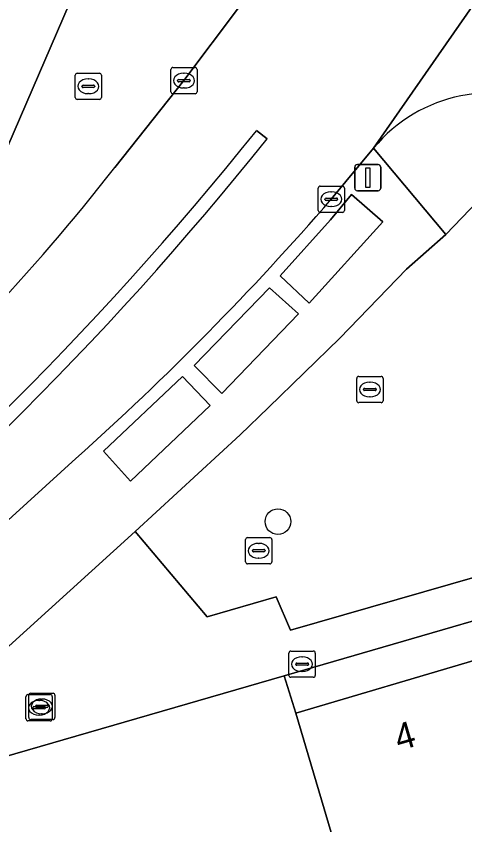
# Model space of a CAD drawing. Extents: x 162879 to 165540, y 384011 to 385181.
# Drawn here: x 164323.55 to 164340.65, y 384536.21 to 384567.03 of the extents above; entities that cross this region are included whole.
import ezdxf

# ---------------------------------------------------------------- set-up
doc = ezdxf.new("R2010")
doc.units = 0
for name, color, linetype in [('IMGEO_Boom', 7, 'Continuous'), ('IMGEO_Brandkraan', 7, 'Continuous'), ('IMGEO_Erf', 7, 'Continuous'), ('IMGEO_Groenvoorziening', 7, 'Continuous'), ('IMGEO_Kolk', 7, 'Continuous'), ('IMGEO_Lichtmast', 7, 'Continuous'), ('IMGEO_Pand', 7, 'Continuous'), ('IMGEO_Pand_nummerreeks', 7, 'Continuous'), ('IMGEO_Parkeervlak_open', 7, 'Continuous'), ('IMGEO_Rijbaan_lokaal_gesloten', 7, 'Continuous'), ('IMGEO_Rijbaan_lokaal_open', 7, 'Continuous'), ('IMGEO_Rioolput', 7, 'Continuous'), ('IMGEO_Voetpad_open', 7, 'Continuous')]:
    doc.layers.add(name, color=color, linetype=linetype)

msp = doc.modelspace()

# ---------------------------------------------------------------- linework, layer by layer
at = {"layer": 'IMGEO_Boom'}
msp.add_circle((164333.526, 384547.762), 0.489, dxfattribs=at)
at = {"layer": 'IMGEO_Brandkraan'}
for p, q in [((164325.876, 384564.852), (164326.728, 384564.852)), ((164325.801, 384563.926), (164325.801, 384564.778)), ((164326.289, 384564.632), (164326.314, 384564.632)), ((164326.802, 384564.778), (164326.802, 384563.926)), ((164326.06, 384564.346), (164326.06, 384564.358)), ((164326.498, 384564.309), (164326.1, 384564.309)), ((164326.103, 384564.395), (164326.501, 384564.395)), ((164326.544, 384564.358), (164326.544, 384564.346)), ((164326.312, 384564.072), (164326.287, 384564.072)), ((164326.728, 384563.852), (164325.876, 384563.852)), ((164332.293, 384546.227), (164332.293, 384547.079)), ((164332.368, 384547.153), (164333.22, 384547.153)), ((164333.294, 384547.079), (164333.294, 384546.227)), ((164332.595, 384546.696), (164332.993, 384546.696)), ((164332.781, 384546.933), (164332.806, 384546.933)), ((164332.552, 384546.647), (164332.552, 384546.659)), ((164332.99, 384546.61), (164332.592, 384546.61)), ((164332.804, 384546.373), (164332.779, 384546.373)), ((164333.036, 384546.659), (164333.036, 384546.647)), ((164333.22, 384546.153), (164332.368, 384546.153)), ((164324.001, 384541.17), (164324.853, 384541.17)), ((164324.029, 384540.295), (164324.029, 384541.147)), ((164324.104, 384541.221), (164324.956, 384541.221)), ((164325.03, 384541.147), (164325.03, 384540.295)), ((164323.926, 384540.244), (164323.926, 384541.096)), ((164324.414, 384540.95), (164324.439, 384540.95)), ((164324.517, 384541.001), (164324.542, 384541.001)), ((164324.927, 384541.096), (164324.927, 384540.244)), ((164324.185, 384540.664), (164324.185, 384540.676)), ((164324.623, 384540.627), (164324.225, 384540.627)), ((164324.228, 384540.713), (164324.626, 384540.713)), ((164324.288, 384540.715), (164324.288, 384540.727)), ((164324.726, 384540.678), (164324.328, 384540.678)), ((164324.331, 384540.764), (164324.729, 384540.764)), ((164324.669, 384540.676), (164324.669, 384540.664)), ((164324.772, 384540.727), (164324.772, 384540.715)), ((164324.956, 384540.221), (164324.104, 384540.221)), ((164324.437, 384540.39), (164324.412, 384540.39)), ((164324.54, 384540.441), (164324.515, 384540.441)), ((164324.853, 384540.17), (164324.001, 384540.17))]:
    msp.add_line(p, q, dxfattribs=at)
for points in [[(164325.876, 384564.852), (164326.728, 384564.852)], [(164325.801, 384563.926), (164325.801, 384564.778)], [(164326.802, 384564.778), (164326.802, 384563.926)], [(164326.728, 384563.852), (164325.876, 384563.852)], [(164332.293, 384546.227), (164332.293, 384547.079)], [(164332.368, 384547.153), (164333.22, 384547.153)], [(164333.294, 384547.079), (164333.294, 384546.227)], [(164333.22, 384546.153), (164332.368, 384546.153)], [(164324.001, 384541.17), (164324.853, 384541.17)], [(164324.029, 384540.295), (164324.029, 384541.147)], [(164324.104, 384541.221), (164324.956, 384541.221)], [(164325.03, 384541.147), (164325.03, 384540.295)], [(164323.926, 384540.244), (164323.926, 384541.096)], [(164324.927, 384541.096), (164324.927, 384540.244)], [(164324.956, 384540.221), (164324.104, 384540.221)], [(164324.853, 384540.17), (164324.001, 384540.17)]]:
    msp.add_lwpolyline(points, dxfattribs=at)
for centre, radius, start, end in [((164325.878, 384564.776), 0.0765, 91.552, 178.448), ((164325.878, 384564.776), 0.0765, 91.552, 178.448), ((164326.726, 384564.776), 0.0765, 1.552, 88.448), ((164326.726, 384564.776), 0.0765, 1.552, 88.448), ((164326.1, 384564.355), 0.0403, 85.8775, 175.7526), ((164326.097, 384564.345), 0.0366, 178.938, 274.7102), ((164326.501, 384564.352), 0.043, 264.8664, 352.4533), ((164326.505, 384564.357), 0.0386, 1.7309, 96.639), ((164325.878, 384563.928), 0.0765, 181.552, 268.448), ((164325.878, 384563.928), 0.0765, 181.552, 268.448), ((164326.726, 384563.928), 0.0765, 271.552, 358.448), ((164326.726, 384563.928), 0.0765, 271.552, 358.448), ((164332.37, 384547.077), 0.0765, 91.552, 178.448), ((164332.37, 384547.077), 0.0765, 91.552, 178.448), ((164333.218, 384547.077), 0.0765, 1.552, 88.448), ((164333.218, 384547.077), 0.0765, 1.552, 88.448), ((164332.592, 384546.656), 0.0403, 85.8775, 175.7526), ((164332.997, 384546.658), 0.0386, 1.7309, 96.639), ((164332.589, 384546.646), 0.0366, 178.938, 274.7102), ((164332.993, 384546.653), 0.043, 264.8664, 352.4533), ((164332.37, 384546.229), 0.0765, 181.552, 268.448), ((164332.37, 384546.229), 0.0765, 181.552, 268.448), ((164333.218, 384546.229), 0.0765, 271.552, 358.448), ((164333.218, 384546.229), 0.0765, 271.552, 358.448), ((164324.003, 384541.094), 0.0765, 91.552, 178.448), ((164324.003, 384541.094), 0.0765, 91.552, 178.448), ((164324.106, 384541.145), 0.0765, 91.552, 178.448), ((164324.106, 384541.145), 0.0765, 91.552, 178.448), ((164324.851, 384541.094), 0.0765, 1.552, 88.448), ((164324.851, 384541.094), 0.0765, 1.552, 88.448), ((164324.954, 384541.145), 0.0765, 1.552, 88.448), ((164324.954, 384541.145), 0.0765, 1.552, 88.448), ((164324.225, 384540.673), 0.0403, 85.8775, 175.7526), ((164324.222, 384540.663), 0.0366, 178.938, 274.7102), ((164324.328, 384540.724), 0.0403, 85.8775, 175.7526), ((164324.325, 384540.714), 0.0366, 178.938, 274.7102), ((164324.626, 384540.67), 0.043, 264.8664, 352.4533), ((164324.63, 384540.675), 0.0386, 1.7309, 96.639), ((164324.729, 384540.721), 0.043, 264.8664, 352.4533), ((164324.733, 384540.726), 0.0386, 1.7309, 96.639), ((164324.003, 384540.246), 0.0765, 181.552, 268.448), ((164324.003, 384540.246), 0.0765, 181.552, 268.448), ((164324.106, 384540.297), 0.0765, 181.552, 268.448), ((164324.106, 384540.297), 0.0765, 181.552, 268.448), ((164324.851, 384540.246), 0.0765, 271.552, 358.448), ((164324.851, 384540.246), 0.0765, 271.552, 358.448), ((164324.954, 384540.297), 0.0765, 271.552, 358.448), ((164324.954, 384540.297), 0.0765, 271.552, 358.448)]:
    msp.add_arc(centre, radius, start, end, dxfattribs=at)
for centre, major_axis, ratio, start_param, end_param in [((164326.288, 384564.352), (-0.387, 0.002), 0.722429, 4.712389, 7.853982), ((164326.313, 384564.352), (-0.39, 0.002), 0.717154, 1.570796, 4.712389), ((164332.78, 384546.653), (-0.387, 0.002), 0.722429, 4.712389, 7.853982), ((164332.805, 384546.653), (-0.39, 0.002), 0.717154, 1.570796, 4.712389), ((164324.413, 384540.67), (-0.387, 0.002), 0.722429, 4.712389, 7.853982), ((164324.516, 384540.721), (-0.387, 0.002), 0.722429, 4.712389, 7.853982), ((164324.438, 384540.67), (-0.39, 0.002), 0.717154, 1.570796, 4.712389), ((164324.541, 384540.721), (-0.39, 0.002), 0.717154, 1.570796, 4.712389)]:
    msp.add_ellipse(centre, major_axis=major_axis, ratio=ratio, start_param=start_param, end_param=end_param, dxfattribs=at)
at = {"layer": 'IMGEO_Erf'}
for points in [[(164289.768, 384534.7), (164291.477, 384535.954), (164309.602, 384548.644), (164322.198, 384559.899), (164322.408, 384560.17), (164322.494, 384560.391), (164335.312, 384590.058), (164348.766, 384620.706), (164354.011, 384618.805), (164357.798, 384629.685), (164376.258, 384683.505)], [(164343.231, 384535.083), (164338.601, 384533.743), (164336.389, 384533.103), (164335.651, 384535.572), (164334.209, 384540.468), (164333.765, 384541.881), (164316.513, 384536.895), (164306.606, 384528.987), (164302.056, 384525.919), (164297.225, 384523.229), (164291.581, 384520.639), (164290.508, 384520.429), (164285.786, 384518.69), (164283.972, 384516.463), (164283.48, 384513.165), (164284.083, 384509.933), (164286.485, 384500)]]:
    msp.add_lwpolyline(points, dxfattribs=at)
at = {"layer": 'IMGEO_Groenvoorziening'}
msp.add_lwpolyline([(164341.447, 384560.295), (164339.928, 384558.706), (164338.42, 384557.38), (164335.891, 384554.754), (164333.164, 384552.108), (164332.093, 384551.069), (164328.081, 384547.382), (164330.834, 384544.129), (164333.461, 384544.895), (164334.009, 384543.621), (164348.324, 384547.746), (164351.935, 384555.827)], dxfattribs=at)
at = {"layer": 'IMGEO_Kolk'}
for p, q in [((164329.445, 384564.143), (164329.445, 384564.995)), ((164329.52, 384565.069), (164330.372, 384565.069)), ((164330.446, 384564.995), (164330.446, 384564.143)), ((164329.704, 384564.563), (164329.704, 384564.575)), ((164329.747, 384564.612), (164330.145, 384564.612)), ((164329.933, 384564.849), (164329.958, 384564.849)), ((164330.188, 384564.575), (164330.188, 384564.563)), ((164330.142, 384564.526), (164329.744, 384564.526)), ((164329.956, 384564.289), (164329.931, 384564.289)), ((164330.372, 384564.069), (164329.52, 384564.069)), ((164335.134, 384560.549), (164335.986, 384560.549)), ((164335.059, 384559.623), (164335.059, 384560.475)), ((164335.547, 384560.329), (164335.572, 384560.329)), ((164336.06, 384560.475), (164336.06, 384559.623)), ((164335.318, 384560.043), (164335.318, 384560.055)), ((164335.756, 384560.006), (164335.358, 384560.006)), ((164335.361, 384560.092), (164335.759, 384560.092)), ((164335.802, 384560.055), (164335.802, 384560.043)), ((164335.57, 384559.769), (164335.545, 384559.769)), ((164335.986, 384559.549), (164335.134, 384559.549)), ((164333.947, 384541.903), (164333.947, 384542.755)), ((164334.022, 384542.829), (164334.874, 384542.829)), ((164334.948, 384542.755), (164334.948, 384541.903)), ((164334.249, 384542.372), (164334.647, 384542.372)), ((164334.435, 384542.609), (164334.46, 384542.609)), ((164334.206, 384542.323), (164334.206, 384542.335)), ((164334.644, 384542.286), (164334.246, 384542.286)), ((164334.458, 384542.049), (164334.433, 384542.049)), ((164334.69, 384542.335), (164334.69, 384542.323)), ((164334.874, 384541.829), (164334.022, 384541.829))]:
    msp.add_line(p, q, dxfattribs=at)
for points in [[(164329.445, 384564.143), (164329.445, 384564.995)], [(164329.52, 384565.069), (164330.372, 384565.069)], [(164330.446, 384564.995), (164330.446, 384564.143)], [(164330.372, 384564.069), (164329.52, 384564.069)], [(164335.134, 384560.549), (164335.986, 384560.549)], [(164335.059, 384559.623), (164335.059, 384560.475)], [(164336.06, 384560.475), (164336.06, 384559.623)], [(164335.986, 384559.549), (164335.134, 384559.549)], [(164333.947, 384541.903), (164333.947, 384542.755)], [(164334.022, 384542.829), (164334.874, 384542.829)], [(164334.948, 384542.755), (164334.948, 384541.903)], [(164334.874, 384541.829), (164334.022, 384541.829)]]:
    msp.add_lwpolyline(points, dxfattribs=at)
for centre, radius, start, end in [((164329.522, 384564.993), 0.0765, 91.552, 178.448), ((164329.522, 384564.993), 0.0765, 91.552, 178.448), ((164330.37, 384564.993), 0.0765, 1.552, 88.448), ((164330.37, 384564.993), 0.0765, 1.552, 88.448), ((164329.744, 384564.572), 0.0403, 85.8775, 175.7526), ((164329.741, 384564.562), 0.0366, 178.938, 274.7102), ((164330.145, 384564.569), 0.043, 264.8664, 352.4533), ((164330.149, 384564.574), 0.0386, 1.7309, 96.639), ((164329.522, 384564.145), 0.0765, 181.552, 268.448), ((164329.522, 384564.145), 0.0765, 181.552, 268.448), ((164330.37, 384564.145), 0.0765, 271.552, 358.448), ((164330.37, 384564.145), 0.0765, 271.552, 358.448), ((164335.136, 384560.473), 0.0765, 91.552, 178.448), ((164335.136, 384560.473), 0.0765, 91.552, 178.448), ((164335.984, 384560.473), 0.0765, 1.552, 88.448), ((164335.984, 384560.473), 0.0765, 1.552, 88.448), ((164335.358, 384560.052), 0.0403, 85.8775, 175.7526), ((164335.355, 384560.042), 0.0366, 178.938, 274.7102), ((164335.759, 384560.049), 0.043, 264.8664, 352.4533), ((164335.763, 384560.054), 0.0386, 1.7309, 96.639), ((164335.136, 384559.625), 0.0765, 181.552, 268.448), ((164335.136, 384559.625), 0.0765, 181.552, 268.448), ((164335.984, 384559.625), 0.0765, 271.552, 358.448), ((164335.984, 384559.625), 0.0765, 271.552, 358.448), ((164334.024, 384542.753), 0.0765, 91.552, 178.448), ((164334.024, 384542.753), 0.0765, 91.552, 178.448), ((164334.872, 384542.753), 0.0765, 1.552, 88.448), ((164334.872, 384542.753), 0.0765, 1.552, 88.448), ((164334.246, 384542.332), 0.0403, 85.8775, 175.7526), ((164334.651, 384542.334), 0.0386, 1.7309, 96.639), ((164334.243, 384542.322), 0.0366, 178.938, 274.7102), ((164334.647, 384542.329), 0.043, 264.8664, 352.4533), ((164334.024, 384541.905), 0.0765, 181.552, 268.448), ((164334.024, 384541.905), 0.0765, 181.552, 268.448), ((164334.872, 384541.905), 0.0765, 271.552, 358.448), ((164334.872, 384541.905), 0.0765, 271.552, 358.448)]:
    msp.add_arc(centre, radius, start, end, dxfattribs=at)
for centre, major_axis, ratio, start_param, end_param in [((164329.932, 384564.569), (-0.387, 0.002), 0.722429, 4.712389, 7.853982), ((164329.957, 384564.569), (-0.39, 0.002), 0.717154, 1.570796, 4.712389), ((164335.546, 384560.049), (-0.387, 0.002), 0.722429, 4.712389, 7.853982), ((164335.571, 384560.049), (-0.39, 0.002), 0.717154, 1.570796, 4.712389), ((164334.434, 384542.329), (-0.387, 0.002), 0.722429, 4.712389, 7.853982), ((164334.459, 384542.329), (-0.39, 0.002), 0.717154, 1.570796, 4.712389)]:
    msp.add_ellipse(centre, major_axis=major_axis, ratio=ratio, start_param=start_param, end_param=end_param, dxfattribs=at)
at = {"layer": 'IMGEO_Lichtmast'}
for p, q in [((164336.452, 384560.472), (164336.452, 384561.272)), ((164336.452, 384561.272), (164336.452, 384560.472)), ((164336.552, 384561.372), (164337.342, 384561.372)), ((164337.342, 384561.372), (164336.552, 384561.372)), ((164337.442, 384561.272), (164337.442, 384560.472)), ((164337.442, 384560.472), (164337.442, 384561.272)), ((164337.342, 384560.372), (164336.552, 384560.372)), ((164336.552, 384560.372), (164337.342, 384560.372))]:
    msp.add_line(p, q, dxfattribs=at)
msp.add_lwpolyline([(164336.872, 384561.247), (164337.022, 384561.247), (164337.022, 384560.497), (164336.872, 384560.497), (164336.872, 384561.247)], dxfattribs=at)
for centre, start, end in [((164336.552, 384561.272), 90, 180), ((164336.552, 384561.272), 90, 180), ((164337.342, 384561.272), 0, 90), ((164337.342, 384561.272), 360, 90), ((164336.552, 384560.472), 180, 270), ((164336.552, 384560.472), 180, 270), ((164337.342, 384560.472), 270, 0), ((164337.342, 384560.472), 270, 0)]:
    msp.add_arc(centre, 0.1, start, end, dxfattribs=at)
at = {"layer": 'IMGEO_Pand'}
msp.add_lwpolyline([(164341.084, 384542.492), (164334.209, 384540.468), (164335.651, 384535.572), (164336.389, 384533.103), (164338.601, 384533.743), (164343.231, 384535.083)], close=True, dxfattribs=at)
at = {"layer": 'IMGEO_Parkeervlak_open'}
for points in [[(164336.33, 384560.229), (164335.531, 384559.267), (164333.607, 384557.132), (164334.721, 384556.086), (164337.524, 384559.193)], [(164331.384, 384552.642), (164334.304, 384555.678), (164333.203, 384556.673), (164330.329, 384553.706)], [(164327.904, 384549.309), (164330.946, 384552.19), (164329.892, 384553.293), (164326.882, 384550.442)]]:
    msp.add_lwpolyline(points, close=True, dxfattribs=at)
at = {"layer": 'IMGEO_Rijbaan_lokaal_gesloten'}
for points in [[(164335.56, 384560.049), (164337.174, 384561.99), (164345.968, 384574.645), (164346.406, 384575.471), (164347.121, 384576.805), (164345.808, 384577.539), (164341.421, 384579.992), (164340.104, 384580.734), (164338.582, 384577.92), (164337.538, 384576.068), (164336.233, 384573.888), (164335.332, 384572.438)], [(164345.968, 384574.645), (164337.174, 384561.99)], [(164332.058, 384567.39), (164329.946, 384564.569), (164327.306, 384561.255)], [(164332.709, 384562.662), (164333.119, 384562.35)], [(164316.021, 384541.428), (164320.956, 384545.775), (164322.814, 384547.439), (164325.829, 384550.165)]]:
    msp.add_lwpolyline(points, dxfattribs=at)
for centre, radius, start, end in [((164341.604, 384558.379), 5.715, 61.5681, 140.8175), ((164233.509, 384642.199), 127.149, 294.57204, 321.27787), ((164233.476, 384642.181), 127.678, 294.58672, 321.29938), ((164262.006, 384612.215), 82.831, 311.47927, 322.03177), ((164251.846, 384632.735), 110.866, 311.86045, 319.03337)]:
    msp.add_arc(centre, radius, start, end, dxfattribs=at)
at = {"layer": 'IMGEO_Rijbaan_lokaal_open'}
msp.add_lwpolyline([(164333.119, 384562.35), (164332.709, 384562.662)], dxfattribs=at)
for centre, radius, start, end in [((164233.509, 384642.199), 127.149, 294.57204, 321.27787), ((164233.476, 384642.181), 127.678, 294.58672, 321.29938)]:
    msp.add_arc(centre, radius, start, end, dxfattribs=at)
at = {"layer": 'IMGEO_Rioolput'}
for p, q in [((164336.531, 384552.37), (164336.531, 384553.222)), ((164336.606, 384553.296), (164337.458, 384553.296)), ((164337.532, 384553.222), (164337.532, 384552.37)), ((164336.833, 384552.839), (164337.231, 384552.839)), ((164337.019, 384553.076), (164337.044, 384553.076)), ((164336.79, 384552.79), (164336.79, 384552.802)), ((164337.228, 384552.753), (164336.83, 384552.753)), ((164337.274, 384552.802), (164337.274, 384552.79)), ((164337.458, 384552.296), (164336.606, 384552.296)), ((164337.042, 384552.516), (164337.017, 384552.516))]:
    msp.add_line(p, q, dxfattribs=at)
for points in [[(164336.531, 384552.37), (164336.531, 384553.222)], [(164336.606, 384553.296), (164337.458, 384553.296)], [(164337.532, 384553.222), (164337.532, 384552.37)], [(164337.458, 384552.296), (164336.606, 384552.296)]]:
    msp.add_lwpolyline(points, dxfattribs=at)
for centre, radius, start, end in [((164336.608, 384553.22), 0.0765, 91.552, 178.448), ((164336.608, 384553.22), 0.0765, 91.552, 178.448), ((164337.456, 384553.22), 0.0765, 1.552, 88.448), ((164337.456, 384553.22), 0.0765, 1.552, 88.448), ((164336.83, 384552.799), 0.0403, 85.8775, 175.7526), ((164337.235, 384552.801), 0.0386, 1.7309, 96.639), ((164336.827, 384552.789), 0.0366, 178.938, 274.7102), ((164337.231, 384552.796), 0.043, 264.8664, 352.4533), ((164336.608, 384552.372), 0.0765, 181.552, 268.448), ((164336.608, 384552.372), 0.0765, 181.552, 268.448), ((164337.456, 384552.372), 0.0765, 271.552, 358.448), ((164337.456, 384552.372), 0.0765, 271.552, 358.448)]:
    msp.add_arc(centre, radius, start, end, dxfattribs=at)
for centre, major_axis, ratio, start_param, end_param in [((164337.018, 384552.796), (-0.387, 0.002), 0.722429, 4.712389, 7.853982), ((164337.043, 384552.796), (-0.39, 0.002), 0.717154, 1.570796, 4.712389)]:
    msp.add_ellipse(centre, major_axis=major_axis, ratio=ratio, start_param=start_param, end_param=end_param, dxfattribs=at)
at = {"layer": 'IMGEO_Voetpad_open'}
for points in [[(164377.118, 384685.851), (164376.258, 384683.505), (164357.798, 384629.685), (164354.011, 384618.805), (164348.766, 384620.706), (164335.312, 384590.058), (164322.494, 384560.391), (164322.408, 384560.17), (164322.198, 384559.899), (164309.602, 384548.644), (164291.477, 384535.954), (164289.768, 384534.7)], [(164327.306, 384561.255), (164329.946, 384564.569), (164332.058, 384567.39), (164328.492, 384568.885), (164330.8, 384574.293), (164335.332, 384572.438), (164336.233, 384573.888), (164337.538, 384576.068), (164332.477, 384578.197), (164334.714, 384583.454), (164340.104, 384580.734)], [(164332.093, 384551.069), (164333.164, 384552.108), (164335.891, 384554.754), (164338.42, 384557.38), (164339.928, 384558.706), (164337.174, 384561.99), (164335.56, 384560.049)], [(164337.174, 384561.99), (164339.928, 384558.706), (164341.447, 384560.295)], [(164365.199, 384551.81), (164360.677, 384550.83), (164353.181, 384548.995), (164348.324, 384547.746), (164334.009, 384543.621), (164333.461, 384544.895), (164330.834, 384544.129), (164328.081, 384547.382), (164316.513, 384536.895), (164333.765, 384541.881), (164347.315, 384545.827), (164352.183, 384547.183), (164368.31, 384551.058), (164368.752, 384551.051), (164368.754, 384551.493)], [(164368.754, 384551.493), (164368.752, 384551.051), (164368.31, 384551.058), (164352.183, 384547.183), (164347.315, 384545.827), (164333.765, 384541.881), (164334.209, 384540.468), (164341.084, 384542.492), (164347.968, 384544.518), (164350.654, 384545.309), (164351.832, 384545.656), (164352.227, 384544.601), (164353.102, 384544.809), (164358.587, 384546.124), (164358.821, 384545.152), (164361.456, 384545.786), (164361.222, 384546.755), (164375.651, 384550.214), (164379.007, 384550.936)], [(164288.842, 384524.104), (164283.876, 384521.927), (164284.064, 384521.474), (164284.813, 384519.697), (164285.786, 384518.69), (164290.508, 384520.429), (164291.581, 384520.639), (164297.225, 384523.229), (164302.056, 384525.919), (164306.606, 384528.987), (164316.513, 384536.895), (164328.081, 384547.382), (164332.093, 384551.069)], [(164325.829, 384550.165), (164322.814, 384547.439), (164320.956, 384545.775), (164316.021, 384541.428)]]:
    msp.add_lwpolyline(points, dxfattribs=at)
for points in [[(164333.607, 384557.132), (164335.531, 384559.267), (164336.33, 384560.229), (164337.524, 384559.193), (164334.721, 384556.086)], [(164330.329, 384553.706), (164333.203, 384556.673), (164334.304, 384555.678), (164331.384, 384552.642)], [(164326.882, 384550.442), (164329.892, 384553.293), (164330.946, 384552.19), (164327.904, 384549.309)]]:
    msp.add_lwpolyline(points, close=True, dxfattribs=at)
for centre, radius, start, end in [((164341.604, 384558.379), 5.715, 61.5681, 140.8175), ((164262.006, 384612.215), 82.831, 311.47927, 322.03177), ((164251.846, 384632.735), 110.866, 311.86045, 319.03337)]:
    msp.add_arc(centre, radius, start, end, dxfattribs=at)

# ---------------------------------------------------------------- texts
at = {"layer": 'IMGEO_Pand_nummerreeks'}
msp.add_text('4', height=1, rotation=16.209, dxfattribs=at).set_placement((164338.138, 384539.02))

doc.saveas('drawing.dxf')
